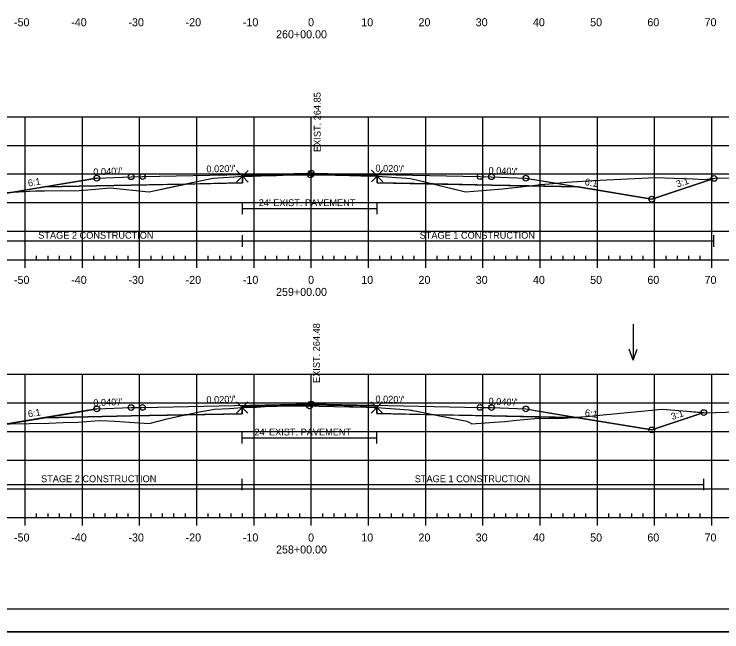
# Model space of a CAD drawing. Extents: x 1365647 to 1367999, y 387113 to 400173.
# Drawn here: x 1365842.2 to 1365965.9, y 394199.5 to 394307.4 of the extents above; entities that cross this region are included whole.
import ezdxf

# ---------------------------------------------------------------- set-up
doc = ezdxf.new("R2010")
doc.units = 0
for name, color, linetype in [('R_Alt Surface', 7, 'Continuous'), ('R_Axis', 7, 'Continuous'), ('R_Axis Annot', 7, 'Continuous'), ('R_Border', 7, 'Continuous'), ('R_Contours', 7, 'Continuous'), ('R_Exist Surface', 7, 'Continuous'), ('R_Fin Surface', 7, 'Continuous'), ('R_Fin Surface Annot', 7, 'Continuous'), ('R_Grid', 7, 'Continuous'), ('R_No Plot', 7, 'Continuous'), ('R_Proposed Const Limits', 7, 'Continuous'), ('R_Water', 7, 'Continuous'), ('R_Water Annot', 7, 'Continuous'), ('R_Xsect Elev', 7, 'Continuous')]:
    doc.layers.add(name, color=color, linetype=linetype)

msp = doc.modelspace()

# ---------------------------------------------------------------- linework, layer by layer
at = {"layer": 'R_Alt Surface'}
for points in [[(1365847.47, 394277.28), (1365862.59, 394277.58), (1365882.04, 394277.97), (1365882.04, 394279.26), (1365894.09, 394279.5), (1365905.59, 394279.27), (1365905.59, 394277.98), (1365925.59, 394277.58), (1365940.72, 394277.28)], [(1365847.47, 394236.96), (1365862.59, 394237.26), (1365882, 394237.65), (1365882, 394238.94), (1365894.09, 394239.18), (1365905.55, 394238.95), (1365905.55, 394237.66), (1365925.59, 394237.26), (1365940.72, 394236.96)]]:
    msp.add_lwpolyline(points, dxfattribs=at)
at = {"layer": 'R_Axis'}
for p, q in [((1365749.09, 394264.53), (1366039.09, 394264.53)), ((1365844.09, 394263.13), (1365844.09, 394264.53)), ((1365846.09, 394264.53), (1365846.09, 394265.23)), ((1365848.09, 394264.53), (1365848.09, 394265.23)), ((1365850.09, 394264.53), (1365850.09, 394265.23)), ((1365852.09, 394264.53), (1365852.09, 394265.23)), ((1365854.09, 394263.13), (1365854.09, 394264.53)), ((1365856.09, 394264.53), (1365856.09, 394265.23)), ((1365858.09, 394264.53), (1365858.09, 394265.23)), ((1365860.09, 394264.53), (1365860.09, 394265.23)), ((1365862.09, 394264.53), (1365862.09, 394265.23)), ((1365864.09, 394263.13), (1365864.09, 394264.53)), ((1365866.09, 394264.53), (1365866.09, 394265.23)), ((1365868.09, 394264.53), (1365868.09, 394265.23)), ((1365870.09, 394264.53), (1365870.09, 394265.23)), ((1365872.09, 394264.53), (1365872.09, 394265.23)), ((1365874.09, 394263.13), (1365874.09, 394264.53)), ((1365876.09, 394264.53), (1365876.09, 394265.23)), ((1365878.09, 394264.53), (1365878.09, 394265.23)), ((1365880.09, 394264.53), (1365880.09, 394265.23)), ((1365882.09, 394264.53), (1365882.09, 394265.23)), ((1365884.09, 394263.13), (1365884.09, 394264.53)), ((1365886.09, 394264.53), (1365886.09, 394265.23)), ((1365888.09, 394264.53), (1365888.09, 394265.23)), ((1365890.09, 394264.53), (1365890.09, 394265.23)), ((1365892.09, 394264.53), (1365892.09, 394265.23)), ((1365894.09, 394263.13), (1365894.09, 394264.53)), ((1365896.09, 394264.53), (1365896.09, 394265.23)), ((1365898.09, 394264.53), (1365898.09, 394265.23)), ((1365900.09, 394264.53), (1365900.09, 394265.23)), ((1365902.09, 394264.53), (1365902.09, 394265.23)), ((1365904.09, 394263.13), (1365904.09, 394264.53)), ((1365906.09, 394264.53), (1365906.09, 394265.23)), ((1365908.09, 394264.53), (1365908.09, 394265.23)), ((1365910.09, 394264.53), (1365910.09, 394265.23)), ((1365912.09, 394264.53), (1365912.09, 394265.23)), ((1365914.09, 394263.13), (1365914.09, 394264.53)), ((1365916.09, 394264.53), (1365916.09, 394265.23)), ((1365918.09, 394264.53), (1365918.09, 394265.23)), ((1365920.09, 394264.53), (1365920.09, 394265.23)), ((1365922.09, 394264.53), (1365922.09, 394265.23)), ((1365924.09, 394263.13), (1365924.09, 394264.53)), ((1365926.09, 394264.53), (1365926.09, 394265.23)), ((1365928.09, 394264.53), (1365928.09, 394265.23)), ((1365930.09, 394264.53), (1365930.09, 394265.23)), ((1365932.09, 394264.53), (1365932.09, 394265.23)), ((1365934.09, 394263.13), (1365934.09, 394264.53)), ((1365936.09, 394264.53), (1365936.09, 394265.23)), ((1365938.09, 394264.53), (1365938.09, 394265.23)), ((1365940.09, 394264.53), (1365940.09, 394265.23)), ((1365942.09, 394264.53), (1365942.09, 394265.23)), ((1365944.09, 394263.13), (1365944.09, 394264.53)), ((1365946.09, 394264.53), (1365946.09, 394265.23)), ((1365948.09, 394264.53), (1365948.09, 394265.23)), ((1365950.09, 394264.53), (1365950.09, 394265.23)), ((1365952.09, 394264.53), (1365952.09, 394265.23)), ((1365954.09, 394263.13), (1365954.09, 394264.53)), ((1365956.09, 394264.53), (1365956.09, 394265.23)), ((1365958.09, 394264.53), (1365958.09, 394265.23)), ((1365960.09, 394264.53), (1365960.09, 394265.23)), ((1365962.09, 394264.53), (1365962.09, 394265.23)), ((1365964.09, 394263.13), (1365964.09, 394264.53)), ((1365846.09, 394219.53), (1365846.09, 394220.23)), ((1365848.09, 394219.53), (1365848.09, 394220.23)), ((1365850.09, 394219.53), (1365850.09, 394220.23)), ((1365852.09, 394219.53), (1365852.09, 394220.23)), ((1365856.09, 394219.53), (1365856.09, 394220.23)), ((1365858.09, 394219.53), (1365858.09, 394220.23)), ((1365860.09, 394219.53), (1365860.09, 394220.23)), ((1365862.09, 394219.53), (1365862.09, 394220.23)), ((1365866.09, 394219.53), (1365866.09, 394220.23)), ((1365868.09, 394219.53), (1365868.09, 394220.23)), ((1365870.09, 394219.53), (1365870.09, 394220.23)), ((1365872.09, 394219.53), (1365872.09, 394220.23)), ((1365876.09, 394219.53), (1365876.09, 394220.23)), ((1365878.09, 394219.53), (1365878.09, 394220.23)), ((1365880.09, 394219.53), (1365880.09, 394220.23)), ((1365882.09, 394219.53), (1365882.09, 394220.23)), ((1365886.09, 394219.53), (1365886.09, 394220.23)), ((1365888.09, 394219.53), (1365888.09, 394220.23)), ((1365890.09, 394219.53), (1365890.09, 394220.23)), ((1365892.09, 394219.53), (1365892.09, 394220.23)), ((1365896.09, 394219.53), (1365896.09, 394220.23)), ((1365898.09, 394219.53), (1365898.09, 394220.23)), ((1365900.09, 394219.53), (1365900.09, 394220.23)), ((1365902.09, 394219.53), (1365902.09, 394220.23)), ((1365906.09, 394219.53), (1365906.09, 394220.23)), ((1365908.09, 394219.53), (1365908.09, 394220.23)), ((1365910.09, 394219.53), (1365910.09, 394220.23)), ((1365912.09, 394219.53), (1365912.09, 394220.23)), ((1365916.09, 394219.53), (1365916.09, 394220.23)), ((1365918.09, 394219.53), (1365918.09, 394220.23)), ((1365920.09, 394219.53), (1365920.09, 394220.23)), ((1365922.09, 394219.53), (1365922.09, 394220.23)), ((1365926.09, 394219.53), (1365926.09, 394220.23)), ((1365928.09, 394219.53), (1365928.09, 394220.23)), ((1365930.09, 394219.53), (1365930.09, 394220.23)), ((1365932.09, 394219.53), (1365932.09, 394220.23)), ((1365936.09, 394219.53), (1365936.09, 394220.23)), ((1365938.09, 394219.53), (1365938.09, 394220.23)), ((1365940.09, 394219.53), (1365940.09, 394220.23)), ((1365942.09, 394219.53), (1365942.09, 394220.23)), ((1365946.09, 394219.53), (1365946.09, 394220.23)), ((1365948.09, 394219.53), (1365948.09, 394220.23)), ((1365950.09, 394219.53), (1365950.09, 394220.23)), ((1365952.09, 394219.53), (1365952.09, 394220.23)), ((1365956.09, 394219.53), (1365956.09, 394220.23)), ((1365958.09, 394219.53), (1365958.09, 394220.23)), ((1365960.09, 394219.53), (1365960.09, 394220.23)), ((1365962.09, 394219.53), (1365962.09, 394220.23)), ((1365749.09, 394219.53), (1366039.09, 394219.53)), ((1365844.09, 394218.13), (1365844.09, 394219.53)), ((1365854.09, 394218.13), (1365854.09, 394219.53)), ((1365864.09, 394218.13), (1365864.09, 394219.53)), ((1365874.09, 394218.13), (1365874.09, 394219.53)), ((1365884.09, 394218.13), (1365884.09, 394219.53)), ((1365894.09, 394218.13), (1365894.09, 394219.53)), ((1365904.09, 394218.13), (1365904.09, 394219.53)), ((1365914.09, 394218.13), (1365914.09, 394219.53)), ((1365924.09, 394218.13), (1365924.09, 394219.53)), ((1365934.09, 394218.13), (1365934.09, 394219.53)), ((1365944.09, 394218.13), (1365944.09, 394219.53)), ((1365954.09, 394218.13), (1365954.09, 394219.53)), ((1365964.09, 394218.13), (1365964.09, 394219.53))]:
    msp.add_line(p, q, dxfattribs=at)
at = {"layer": 'R_Border'}
msp.add_line((1366052.27, 394203.53), (1365736.09, 394203.53), dxfattribs=at)
at = {"layer": 'R_Contours'}
for points in [[(1365872.08, 394277.77), (1365872.18, 394277.79), (1365873.22, 394278.03), (1365876.94, 394278.82), (1365880.56, 394279.03), (1365882.04, 394279.12), (1365882.04, 394277.97)], [(1365882.04, 394279.12), (1365882.18, 394279.13), (1365882.19, 394279.13), (1365883.73, 394279.16), (1365885.3, 394279.19), (1365888, 394279.29), (1365889.14, 394279.33), (1365892.4, 394279.37), (1365893.93, 394279.38), (1365894.15, 394279.39), (1365894.33, 394279.39), (1365895.76, 394279.35), (1365900.77, 394279.25), (1365901.77, 394279.24), (1365902.77, 394279.22), (1365904.32, 394279.18), (1365904.82, 394279.18), (1365905.46, 394279.18), (1365905.55, 394279.18), (1365905.59, 394279.17), (1365905.59, 394279.27), (1365894.09, 394279.5), (1365882.04, 394279.26)], [(1365905.59, 394279.17), (1365910.78, 394278.77), (1365911.4, 394278.72), (1365911.65, 394278.7), (1365911.97, 394278.62), (1365912.73, 394278.44), (1365915.41, 394277.78), (1365905.59, 394277.98)], [(1365842.02, 394276.37), (1365845.9, 394276.56), (1365846.83, 394276.6), (1365847.48, 394276.61), (1365853.52, 394276.63), (1365855.01, 394276.74), (1365859.01, 394277.08), (1365865.7, 394276.38), (1365865.71, 394276.38), (1365865.73, 394276.38), (1365872.08, 394277.77), (1365862.59, 394277.58), (1365847.47, 394277.28)], [(1365915.41, 394277.78), (1365921.03, 394276.41), (1365923.98, 394276.66), (1365927.5, 394276.95), (1365932.17, 394277.45), (1365925.59, 394277.58)], [(1365932.17, 394277.45), (1365932.31, 394277.46), (1365934.23, 394277.7), (1365936.35, 394277.88), (1365938.74, 394278.12), (1365943.35, 394278.37), (1365954.17, 394278.93), (1365960.82, 394278.65), (1365962.76, 394278.57), (1365964.47, 394278.76), (1365953.59, 394275.13), (1365940.72, 394277.28)], [(1365871.92, 394237.45), (1365872.06, 394237.48), (1365874.53, 394237.96), (1365877.16, 394238.44), (1365879.82, 394238.59), (1365882, 394238.74), (1365882, 394237.65)], [(1365882, 394238.74), (1365882.56, 394238.77), (1365882.87, 394238.79), (1365884.53, 394238.81), (1365886.05, 394238.9), (1365888.09, 394238.96), (1365892.24, 394239.01), (1365893.41, 394239.03), (1365893.52, 394239.02), (1365893.8, 394239.02), (1365895.48, 394238.98), (1365900.73, 394238.85), (1365901.35, 394238.84), (1365903.7, 394238.8), (1365905.04, 394238.75), (1365905.55, 394238.74), (1365905.55, 394238.95), (1365894.09, 394239.18), (1365882, 394238.94)], [(1365905.55, 394238.74), (1365911.15, 394238.31), (1365911.42, 394238.29), (1365911.63, 394238.27), (1365911.77, 394238.24), (1365912.16, 394238.16), (1365915.63, 394237.46), (1365905.55, 394237.66)], [(1365939.51, 394236.99), (1365942.1, 394237.18), (1365955.4, 394238.44), (1365959.09, 394238.14), (1365962.68, 394237.84), (1365953.59, 394234.82), (1365940.72, 394236.96)], [(1365840.75, 394235.84), (1365841.44, 394235.86), (1365848.21, 394235.99), (1365850.7, 394236.1), (1365853.35, 394236.19), (1365856.24, 394236.4), (1365857.26, 394236.48), (1365859.74, 394236.32), (1365865.75, 394235.96), (1365868.92, 394236.73), (1365871.92, 394237.45), (1365862.59, 394237.26), (1365847.47, 394236.96)], [(1365915.63, 394237.46), (1365921.26, 394236.32), (1365921.73, 394236.13), (1365922.13, 394235.91), (1365926.08, 394236.15), (1365927.93, 394236.27), (1365929.93, 394236.5), (1365933.83, 394236.9), (1365937.05, 394236.83), (1365938.25, 394236.89), (1365939.51, 394236.99), (1365925.59, 394237.26)]]:
    msp.add_lwpolyline(points, close=True, dxfattribs=at)
at = {"layer": 'R_Exist Surface'}
for points in [[(1365838.15, 394276.18), (1365845.9, 394276.56), (1365846.83, 394276.6), (1365847.48, 394276.61), (1365853.52, 394276.63), (1365855.01, 394276.74), (1365859.01, 394277.08), (1365865.7, 394276.38), (1365865.71, 394276.38), (1365865.73, 394276.38), (1365872.18, 394277.79), (1365873.22, 394278.03), (1365876.94, 394278.82), (1365880.56, 394279.03), (1365882.04, 394279.12), (1365882.18, 394279.13), (1365882.19, 394279.13), (1365883.73, 394279.16), (1365885.3, 394279.19), (1365888, 394279.29), (1365889.14, 394279.33), (1365892.4, 394279.37), (1365893.93, 394279.38), (1365894.15, 394279.39), (1365894.33, 394279.39), (1365895.76, 394279.35), (1365900.77, 394279.25), (1365901.77, 394279.24), (1365902.77, 394279.22), (1365904.32, 394279.18), (1365904.82, 394279.18), (1365905.46, 394279.18), (1365905.55, 394279.18), (1365905.59, 394279.17), (1365910.78, 394278.77), (1365911.4, 394278.72), (1365911.65, 394278.7), (1365911.97, 394278.62), (1365912.73, 394278.44), (1365921.03, 394276.41), (1365923.98, 394276.66), (1365927.5, 394276.95), (1365932.31, 394277.46), (1365934.23, 394277.7), (1365936.35, 394277.88), (1365938.74, 394278.12), (1365943.35, 394278.37), (1365954.17, 394278.93), (1365960.82, 394278.65), (1365962.76, 394278.57), (1365965.11, 394278.83), (1365967.25, 394278.82)], [(1365841.44, 394235.86), (1365848.21, 394235.99), (1365850.7, 394236.1), (1365853.35, 394236.19), (1365856.24, 394236.4), (1365857.26, 394236.48), (1365859.74, 394236.32), (1365865.75, 394235.96), (1365868.92, 394236.73), (1365872.06, 394237.48), (1365874.53, 394237.96), (1365877.16, 394238.44), (1365879.82, 394238.59), (1365882, 394238.74), (1365882.56, 394238.77), (1365882.87, 394238.79), (1365884.53, 394238.81), (1365886.05, 394238.9), (1365888.09, 394238.96), (1365892.24, 394239.01), (1365893.41, 394239.03), (1365893.52, 394239.02), (1365893.8, 394239.02), (1365895.48, 394238.98), (1365900.73, 394238.85), (1365901.35, 394238.84), (1365903.7, 394238.8), (1365905.04, 394238.75), (1365905.55, 394238.74), (1365911.15, 394238.31), (1365911.42, 394238.29), (1365911.63, 394238.27), (1365911.77, 394238.24), (1365912.16, 394238.16), (1365921.26, 394236.32), (1365921.73, 394236.13), (1365922.13, 394235.91), (1365926.08, 394236.15), (1365927.93, 394236.27), (1365929.93, 394236.5), (1365933.83, 394236.9), (1365937.05, 394236.83), (1365938.25, 394236.89), (1365942.1, 394237.18), (1365955.4, 394238.44), (1365959.09, 394238.14), (1365962.82, 394237.83), (1365985.6, 394238.48)]]:
    msp.add_lwpolyline(points, dxfattribs=at)
at = {"layer": 'R_Fin Surface'}
for points in [[(1365832.17, 394275.94), (1365834.59, 394275.13), (1365852.3, 394278.08), (1365856.59, 394278.8), (1365862.59, 394279.04), (1365864.59, 394279.08), (1365894.09, 394279.67), (1365923.59, 394279.08), (1365925.59, 394279.04), (1365931.59, 394278.8), (1365935.89, 394278.08), (1365953.59, 394275.13), (1365964.47, 394278.76)], [(1365832.17, 394275.94), (1365834.59, 394275.13), (1365847.47, 394277.28), (1365856.59, 394278.8), (1365862.59, 394279.04), (1365864.59, 394279.08), (1365894.09, 394279.67), (1365923.59, 394279.08), (1365925.59, 394279.04), (1365931.59, 394278.8), (1365940.72, 394277.28), (1365953.59, 394275.13), (1365964.47, 394278.76)], [(1365856.59, 394278.8), (1365862.59, 394279.04), (1365864.59, 394279.08), (1365894.09, 394279.67), (1365923.59, 394279.08), (1365925.59, 394279.04), (1365931.59, 394278.8)], [(1365832.18, 394235.62), (1365834.59, 394234.82), (1365852.3, 394237.77), (1365856.59, 394238.48), (1365862.59, 394238.72), (1365864.59, 394238.76), (1365894.09, 394239.35), (1365923.59, 394238.76), (1365925.59, 394238.72), (1365931.59, 394238.48), (1365935.89, 394237.77), (1365953.59, 394234.82), (1365962.68, 394237.84)], [(1365832.18, 394235.62), (1365834.59, 394234.82), (1365847.47, 394236.96), (1365856.59, 394238.48), (1365862.59, 394238.72), (1365864.59, 394238.76), (1365894.09, 394239.35), (1365923.59, 394238.76), (1365925.59, 394238.72), (1365931.59, 394238.48), (1365940.72, 394236.96), (1365953.59, 394234.82), (1365962.68, 394237.84)], [(1365856.59, 394238.48), (1365862.59, 394238.72), (1365864.59, 394238.76), (1365894.09, 394239.35), (1365923.59, 394238.76), (1365925.59, 394238.72), (1365931.59, 394238.48)]]:
    msp.add_lwpolyline(points, dxfattribs=at)
at = {"layer": 'R_Grid'}
for p, q in [((1365749.09, 394289.53), (1366039.09, 394289.53)), ((1365844.09, 394264.53), (1365844.09, 394289.53)), ((1365854.09, 394264.53), (1365854.09, 394289.53)), ((1365864.09, 394264.53), (1365864.09, 394289.53)), ((1365874.09, 394264.53), (1365874.09, 394289.53)), ((1365884.09, 394264.53), (1365884.09, 394289.53)), ((1365894.09, 394264.53), (1365894.09, 394289.53)), ((1365904.09, 394264.53), (1365904.09, 394289.53)), ((1365914.09, 394264.53), (1365914.09, 394289.53)), ((1365924.09, 394264.53), (1365924.09, 394289.53)), ((1365934.09, 394264.53), (1365934.09, 394289.53)), ((1365944.09, 394264.53), (1365944.09, 394289.53)), ((1365954.09, 394264.53), (1365954.09, 394289.53)), ((1365964.09, 394264.53), (1365964.09, 394289.53)), ((1365749.09, 394284.53), (1366039.09, 394284.53)), ((1365749.09, 394279.53), (1366039.09, 394279.53)), ((1365749.09, 394274.53), (1366039.09, 394274.53)), ((1365749.09, 394269.53), (1366039.09, 394269.53)), ((1365749.09, 394264.53), (1366039.09, 394264.53)), ((1365749.09, 394244.53), (1366039.09, 394244.53)), ((1365844.09, 394219.53), (1365844.09, 394244.53)), ((1365854.09, 394219.53), (1365854.09, 394244.53)), ((1365864.09, 394219.53), (1365864.09, 394244.53)), ((1365874.09, 394219.53), (1365874.09, 394244.53)), ((1365884.09, 394219.53), (1365884.09, 394244.53)), ((1365894.09, 394219.53), (1365894.09, 394244.53)), ((1365904.09, 394219.53), (1365904.09, 394244.53)), ((1365914.09, 394219.53), (1365914.09, 394244.53)), ((1365924.09, 394219.53), (1365924.09, 394244.53)), ((1365934.09, 394219.53), (1365934.09, 394244.53)), ((1365944.09, 394219.53), (1365944.09, 394244.53)), ((1365954.09, 394219.53), (1365954.09, 394244.53)), ((1365964.09, 394219.53), (1365964.09, 394244.53)), ((1365749.09, 394239.53), (1366039.09, 394239.53)), ((1365749.09, 394234.53), (1366039.09, 394234.53)), ((1365749.09, 394229.53), (1366039.09, 394229.53)), ((1365749.09, 394224.53), (1366039.09, 394224.53)), ((1365749.09, 394219.53), (1366039.09, 394219.53))]:
    msp.add_line(p, q, dxfattribs=at)
at = {"layer": 'R_No Plot'}
msp.add_line((1365723.69, 394199.55), (1366057.03, 394199.55), dxfattribs=at)
msp.add_lwpolyline([(1365723.69, 394412.89), (1366057.03, 394412.89), (1366057.03, 394199.55), (1365723.69, 394199.55)], close=True, dxfattribs=at)
for points in [[(1365882.04, 394279.12), (1365881.04, 394280.12), (1365882.04, 394279.12), (1365881.04, 394278.12), (1365882.04, 394279.12), (1365883.04, 394278.12), (1365882.04, 394279.12), (1365883.04, 394280.12)], [(1365905.59, 394279.17), (1365904.59, 394280.17), (1365905.59, 394279.17), (1365904.59, 394278.17), (1365905.59, 394279.17), (1365906.59, 394278.17), (1365905.59, 394279.17), (1365906.59, 394280.17)], [(1365882, 394238.74), (1365881, 394239.74), (1365882, 394238.74), (1365881, 394237.74), (1365882, 394238.74), (1365883, 394237.74), (1365882, 394238.74), (1365883, 394239.74)], [(1365905.55, 394238.74), (1365904.55, 394239.74), (1365905.55, 394238.74), (1365904.55, 394237.74), (1365905.55, 394238.74), (1365906.55, 394237.74), (1365905.55, 394238.74), (1365906.55, 394239.74)]]:
    msp.add_lwpolyline(points, dxfattribs=at)
for centre in [(1365856.59, 394278.8), (1365856.59, 394278.8), (1365856.59, 394278.8), (1365856.59, 394278.8), (1365856.59, 394278.8), (1365862.59, 394279.04), (1365862.59, 394279.04), (1365862.59, 394279.04), (1365862.59, 394279.04), (1365862.59, 394279.04), (1365864.59, 394279.08), (1365864.59, 394279.08), (1365864.59, 394279.08), (1365864.59, 394279.08), (1365864.59, 394279.08), (1365893.93, 394279.38), (1365894.09, 394279.67), (1365894.09, 394279.67), (1365894.09, 394279.67), (1365894.09, 394279.67), (1365894.09, 394279.67), (1365923.59, 394279.08), (1365923.59, 394279.08), (1365923.59, 394279.08), (1365923.59, 394279.08), (1365923.59, 394279.08), (1365925.59, 394279.04), (1365925.59, 394279.04), (1365925.59, 394279.04), (1365925.59, 394279.04), (1365925.59, 394279.04), (1365931.59, 394278.8), (1365931.59, 394278.8), (1365931.59, 394278.8), (1365931.59, 394278.8), (1365931.59, 394278.8), (1365964.47, 394278.76), (1365964.47, 394278.76), (1365953.59, 394275.13), (1365953.59, 394275.13), (1365953.59, 394275.13), (1365953.59, 394275.13), (1365953.59, 394275.13), (1365893.8, 394239.02), (1365894.09, 394239.35), (1365894.09, 394239.35), (1365894.09, 394239.35), (1365894.09, 394239.35), (1365894.09, 394239.35), (1365856.59, 394238.48), (1365856.59, 394238.48), (1365856.59, 394238.48), (1365856.59, 394238.48), (1365856.59, 394238.48), (1365862.59, 394238.72), (1365862.59, 394238.72), (1365862.59, 394238.72), (1365862.59, 394238.72), (1365862.59, 394238.72), (1365864.59, 394238.76), (1365864.59, 394238.76), (1365864.59, 394238.76), (1365864.59, 394238.76), (1365864.59, 394238.76), (1365923.59, 394238.76), (1365923.59, 394238.76), (1365923.59, 394238.76), (1365923.59, 394238.76), (1365923.59, 394238.76), (1365925.59, 394238.72), (1365925.59, 394238.72), (1365925.59, 394238.72), (1365925.59, 394238.72), (1365925.59, 394238.72), (1365931.59, 394238.48), (1365931.59, 394238.48), (1365931.59, 394238.48), (1365931.59, 394238.48), (1365931.59, 394238.48), (1365962.68, 394237.84), (1365962.68, 394237.84), (1365953.59, 394234.82), (1365953.59, 394234.82), (1365953.59, 394234.82), (1365953.59, 394234.82), (1365953.59, 394234.82)]:
    msp.add_circle(centre, 0.5, dxfattribs=at)
at = {"layer": 'R_Proposed Const Limits'}
for points in [[(1365856.59, 394278.8), (1365834.59, 394275.13), (1365832.17, 394275.94)], [(1365931.59, 394278.8), (1365953.59, 394275.13), (1365964.47, 394278.76)], [(1365856.59, 394238.48), (1365834.59, 394234.82), (1365832.18, 394235.62)], [(1365931.59, 394238.48), (1365953.59, 394234.82), (1365962.68, 394237.84)]]:
    msp.add_lwpolyline(points, dxfattribs=at)
at = {"layer": 'R_Water'}
for p, q in [((1365882.04, 394272.52), (1365882.04, 394274.52)), ((1365905.59, 394272.52), (1365905.59, 394274.52)), ((1365882.04, 394273.52), (1365905.59, 394273.52)), ((1365832.17, 394267.83), (1365882.04, 394267.83)), ((1365882.04, 394266.83), (1365882.04, 394268.83)), ((1365882.04, 394267.83), (1365964.47, 394267.83)), ((1365964.47, 394266.83), (1365964.47, 394268.83)), ((1365882, 394232.46), (1365882, 394234.46)), ((1365905.55, 394232.46), (1365905.55, 394234.46)), ((1365882, 394233.46), (1365905.55, 394233.46)), ((1365882, 394224.29), (1365882, 394226.29)), ((1365962.68, 394224.29), (1365962.68, 394226.29)), ((1365832.18, 394225.29), (1365882, 394225.29)), ((1365882, 394225.29), (1365962.68, 394225.29))]:
    msp.add_line(p, q, dxfattribs=at)
at = {"layer": 'R_Water Annot'}
for p, q in [((1365950.36, 394253.3), (1365950.36, 394247.02)), ((1365950.36, 394247.02), (1365949.66, 394248.94)), ((1365950.36, 394247.02), (1365951.06, 394248.94))]:
    msp.add_line(p, q, dxfattribs=at)

# ---------------------------------------------------------------- texts
at = {"layer": 'R_Axis Annot'}
for s, p in [('-50', (1365842.13, 394305.33)), ('-40', (1365852.13, 394305.33)), ('-30', (1365862.13, 394305.33)), ('-20', (1365872.13, 394305.33)), ('-10', (1365882.13, 394305.33)), ('0', (1365893.53, 394305.33)), ('10', (1365902.83, 394305.33)), ('20', (1365912.83, 394305.33)), ('30', (1365922.83, 394305.33)), ('40', (1365932.83, 394305.33)), ('50', (1365942.83, 394305.33)), ('60', (1365952.83, 394305.33)), ('70', (1365962.83, 394305.33)), ('260+00.00', (1365887.93, 394303.23)), ('-50', (1365842.13, 394260.33)), ('-40', (1365852.13, 394260.33)), ('-30', (1365862.13, 394260.33)), ('-20', (1365872.13, 394260.33)), ('-10', (1365882.13, 394260.33)), ('0', (1365893.53, 394260.33)), ('10', (1365902.83, 394260.33)), ('20', (1365912.83, 394260.33)), ('30', (1365922.83, 394260.33)), ('40', (1365932.83, 394260.33)), ('50', (1365942.83, 394260.33)), ('60', (1365952.83, 394260.33)), ('70', (1365962.83, 394260.33)), ('259+00.00', (1365887.93, 394258.23)), ('-50', (1365842.13, 394215.33)), ('-40', (1365852.13, 394215.33)), ('-30', (1365862.13, 394215.33)), ('-20', (1365872.13, 394215.33)), ('-10', (1365882.13, 394215.33)), ('0', (1365893.53, 394215.33)), ('10', (1365902.83, 394215.33)), ('20', (1365912.83, 394215.33)), ('30', (1365922.83, 394215.33)), ('40', (1365932.83, 394215.33)), ('50', (1365942.83, 394215.33)), ('60', (1365952.83, 394215.33)), ('70', (1365962.83, 394215.33)), ('258+00.00', (1365887.93, 394213.23))]:
    msp.add_text(s, height=1.4, dxfattribs=at).set_placement(p)
at = {"layer": 'R_Fin Surface Annot'}
for s, rotation, p in [("0.040'/'", 2.2906, (1365856.01, 394279.28)), ("0.020'/'", 1.1458, (1365875.77, 394279.8)), ("0.020'/'", 358.8542, (1365905.29, 394279.95)), ("0.040'/'", 357.7094, (1365925.05, 394279.56)), ('6:1', 9.4623, (1365844.66, 394277.32)), ('6:1', 350.5377, (1365941.83, 394277.6)), ('3:1', 18.4349, (1365958.09, 394277.16)), ("0.020'/'", 1.1458, (1365875.77, 394239.49)), ("0.020'/'", 358.8542, (1365905.29, 394239.63)), ("0.040'/'", 2.2906, (1365856.01, 394238.96)), ("0.040'/'", 357.7094, (1365925.05, 394239.24)), ('6:1', 9.4623, (1365844.66, 394237)), ('6:1', 350.5377, (1365941.83, 394237.28)), ('3:1', 18.4349, (1365957.19, 394236.54))]:
    msp.add_text(s, height=1.2, rotation=rotation, dxfattribs=at).set_placement(p)
at = {"layer": 'R_Water'}
for s, p in [("24' EXIST. PAVEMENT", (1365884.91, 394273.91)), ('STAGE 2 CONSTRUCTION', (1365846.37, 394268.22)), ('STAGE 1 CONSTRUCTION', (1365913.03, 394268.22)), ("24' EXIST. PAVEMENT", (1365884.16, 394233.85)), ('STAGE 2 CONSTRUCTION', (1365846.86, 394225.69)), ('STAGE 1 CONSTRUCTION', (1365912.18, 394225.69))]:
    msp.add_text(s, height=1.2, dxfattribs=at).set_placement(p)
at = {"layer": 'R_Xsect Elev'}
for s, p in [('EXIST. 264.85', (1365895.73, 394283.38)), ('EXIST. 264.48', (1365895.6, 394243.02))]:
    msp.add_text(s, height=1.2, rotation=90, dxfattribs=at).set_placement(p)

doc.saveas('drawing.dxf')
